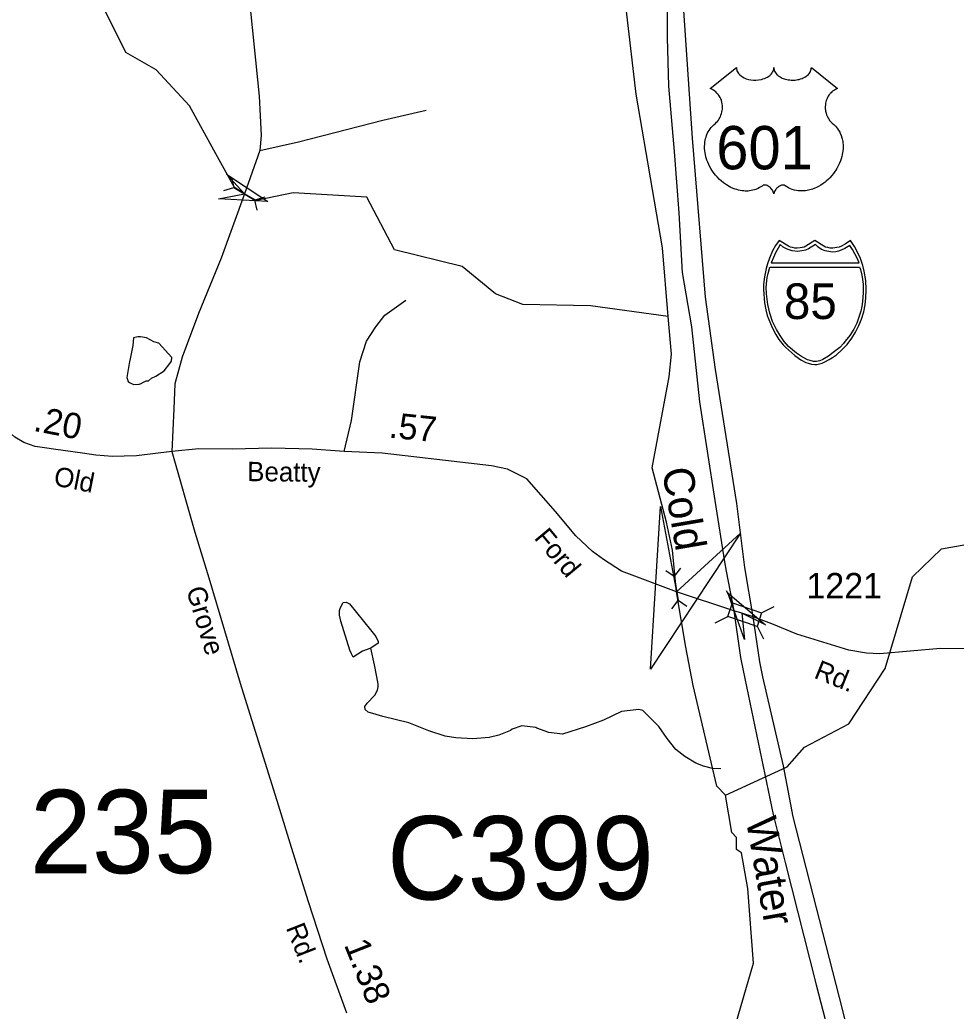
# Model space of a CAD drawing. Extents: x 1473865 to 1648260, y 639067 to 773536.
# Drawn here: x 1528561 to 1533158, y 648223 to 653093 of the extents above; entities that cross this region are included whole.
import ezdxf

# ---------------------------------------------------------------- set-up
doc = ezdxf.new("R2010")
doc.units = 0
for name, color, linetype in [('Exist Hydrographic Creek Single Shore', 7, 'Continuous'), ('Exist Hydrographic Creek Single Shore Label', 7, 'Continuous'), ('Exist Hydrographic Misc Water Feature', 7, 'Continuous'), ('Exist Road Non-System Type 51', 7, 'Continuous'), ('Exist Road Primary Interstate Divided Center Attributed', 7, 'Continuous'), ('Exist Road Primary Interstate Shield CELL', 7, 'Continuous'), ('Exist Road Primary Interstate Shield Number Label', 7, 'Continuous'), ('Exist Road Primary US Shield CELL', 7, 'Continuous'), ('Exist Road Primary US Shield Number Label', 7, 'Continuous'), ('Exist Road Secondary Mileage Hundredths English Label', 7, 'Continuous'), ('Exist Road Secondary Structure Culvert Attributed CELL', 7, 'Continuous'), ('Exist Road Secondary Structure Culvert CELL', 7, 'Continuous'), ('Exist Road Secondary Structure Culvert Number Label', 7, 'Continuous'), ('Exist Road Secondary Structure Pipe Attributed CELL', 7, 'Continuous'), ('Exist Road Secondary Structure Pipe CELL', 7, 'Continuous'), ('Exist Road Secondary Structure Standard Bridge Attributed CELL', 7, 'Continuous'), ('Exist Road Secondary Structure Standard Bridge CELL', 7, 'Continuous'), ('Exist Road Secondary Structure Standard Bridge Number Label', 7, 'Continuous'), ('Exist Road Secondary Type 51 Attributed', 7, 'Continuous'), ('Exist Road Secondary Type 51 Label', 7, 'Continuous'), ('Exist Road Secondary Type 51 Number Label', 7, 'Continuous')]:
    doc.layers.add(name, color=color, linetype=linetype)

msp = doc.modelspace()

# ---------------------------------------------------------------- linework, layer by layer
at = {"layer": 'Exist Hydrographic Creek Single Shore'}
for points in [[(1531743.4, 651635.5), (1531716.7, 651972.9), (1531586.7, 652727.2), (1531491.5, 653542.7), (1531494.8, 653849.1), (1531777, 655220.4)], [(1531743.4, 651635.5), (1531363, 651687.8), (1531030, 651694.5), (1530896.9, 651746.4), (1530731.9, 651881.1), (1530400, 651963.3), (1530264.2, 652221.8), (1529903.7, 652243.6), (1529720.7, 652205.4), (1529663.4, 652238.2), (1529614.2, 652268.2), (1529524, 652433.8), (1529394, 652669.6), (1529231, 652846.8), (1529081.9, 652931.9), (1528976.9, 653144.1)], [(1532024.9, 649284.8), (1531983.9, 649328.3), (1531866.9, 649823), (1531830.4, 650011.5), (1531784.5, 650282.9), (1531765.7, 650487.6), (1531736.5, 650625.4), (1531665, 650892.6), (1531749, 651338.6), (1531760.2, 651450.6), (1531743.4, 651635.5)], [(1532024.9, 649284.8), (1532328, 649423.1), (1532413, 649519.9), (1532630.9, 649633.7), (1532809.9, 649905.8), (1532943, 650356.6), (1533087, 650494.8), (1533399.5, 650549.5)], [(1531929.1, 647655.4), (1532162.9, 648458.1), (1532134.9, 648826.3), (1532104, 649000.9), (1532080, 649017.8), (1532080, 649076.9), (1532056, 649100.4), (1532024.9, 649284.8)]]:
    msp.add_lwpolyline(points, dxfattribs=at)
at = {"layer": 'Exist Hydrographic Misc Water Feature'}
for points in [[(1529103.9, 651435.4), (1529097.5, 651405.1), (1529086.3, 651335), (1529092.9, 651316.4), (1529099.3, 651311.4), (1529113.1, 651305.4), (1529120.3, 651301.3), (1529144.4, 651302.4), (1529147.8, 651303.7), (1529159.8, 651307.6), (1529161.4, 651309.3), (1529181.5, 651319.5), (1529192, 651319.9), (1529208, 651331.8), (1529228.7, 651343), (1529268.7, 651369), (1529297.3, 651404.5), (1529305.6, 651415.8), (1529307.8, 651433.8), (1529243.3, 651504.2), (1529218, 651510.9), (1529183.4, 651530.8), (1529154.1, 651536.2), (1529140.8, 651536.2), (1529119.5, 651530.8), (1529115.5, 651493.5), (1529103.9, 651435.4)], [(1530283.8, 650005.9), (1530243.5, 649991.2), (1530197, 649961.7), (1530189.3, 649977.5), (1530181.6, 649995.7), (1530137.7, 650138.5), (1530130.3, 650169), (1530130.5, 650190.4), (1530134.8, 650206.7), (1530149.2, 650230.2), (1530163.2, 650232.4), (1530179, 650223.9), (1530283.1, 650096.2), (1530308.7, 650063.7), (1530320.3, 650039.7), (1530320.2, 650031.5), (1530283.8, 650005.9)], [(1532003.1, 649413.2), (1531961, 649415.7), (1531917.2, 649426.5), (1531879.5, 649441.2), (1531826, 649473.5), (1531782.4, 649508.8), (1531739.4, 649563), (1531698.4, 649622.1), (1531619.5, 649699.2), (1531599.5, 649705.3), (1531515.4, 649694.7), (1531426.7, 649652.2), (1531338.1, 649619.5), (1531225.5, 649583.2), (1531157.5, 649592), (1531099.9, 649612.8), (1531093.9, 649617), (1531026.1, 649624.2), (1530977.8, 649608.7), (1530969.6, 649601.5), (1530913.1, 649578), (1530865.1, 649566.7), (1530785, 649560.1), (1530701, 649565.1), (1530649, 649574.3), (1530569.3, 649599.7), (1530470, 649639.4), (1530342.5, 649670.8), (1530310.7, 649679.6), (1530270.9, 649691.9), (1530256.9, 649704.5), (1530255.2, 649720.1), (1530265.5, 649736.3), (1530304.1, 649775.8), (1530316.5, 649799.3), (1530320.7, 649815.6), (1530321, 649831.2), (1530302.5, 649923.5), (1530283.8, 650005.9)]]:
    msp.add_lwpolyline(points, dxfattribs=at)
at = {"layer": 'Exist Road Non-System Type 51'}
for points in [[(1529738.8, 652450.9), (1529929.5, 652493.3), (1530343.5, 652599.2), (1530556.4, 652649.1)], [(1530153.9, 650971.8), (1530188.6, 651124.1), (1530230.9, 651413.4), (1530262.8, 651514.9), (1530308.2, 651584), (1530353.1, 651641.1), (1530456.5, 651715.1)]]:
    msp.add_lwpolyline(points, dxfattribs=at)
at = {"layer": 'Exist Road Primary Interstate Divided Center Attributed'}
for points in [[(1531965, 655725.8), (1531942.3, 655579.3), (1531924.7, 655451.3), (1531870.5, 654973.6), (1531797.6, 654372.1), (1531751.1, 653637.9), (1531739.1, 653332.2), (1531739, 653006.2), (1531746.1, 652766.6), (1531774.3, 652445.6), (1531796.4, 652145.1), (1531812.9, 651850.8), (1531858.9, 651584.6), (1531897.7, 651216.8), (1531973.7, 650731.6), (1532020.5, 650429.9), (1532028.2, 650384.8), (1532067.3, 650189.8)], [(1532161, 650159.7), (1532120.3, 650402), (1532081.6, 650716.1), (1531976, 651374.5), (1531928.1, 651730.8), (1531864.2, 652510.9), (1531817.6, 653186.6), (1531829.3, 653394.4), (1531874.1, 654217.5), (1531914.2, 654584.2), (1531972.4, 655074.6), (1532020.1, 655428.3), (1532042.3, 655577.3), (1532067.4, 655722.8)], [(1532067.3, 650189.8), (1532099.1, 649959.9), (1532111.6, 649897), (1532259.9, 649188.3), (1532318.9, 648953.8), (1532471.4, 648352.8), (1532570.8, 647967.9), (1532653.9, 647677.9), (1532722.1, 647429.7), (1532805, 647156.8), (1532938.2, 646804.3), (1533038.9, 646486.3), (1533121.3, 646291.5), (1533241.4, 645985.6), (1533539.8, 645344.6), (1533565.9, 645296.1), (1533841.5, 644771), (1533965.2, 644570.1), (1534102.5, 644341.3), (1534190.9, 644192.8), (1534242.1, 644107.9), (1534333.9, 643947.3)], [(1534448.8, 643936.4), (1534362.3, 644090.3), (1534300.4, 644187.5), (1534095.9, 644524.2), (1533991.7, 644709.8), (1533727.1, 645173.1), (1533476.4, 645676.2), (1533317.4, 646052.8), (1533114.9, 646555.3), (1533102.8, 646630.2), (1532913.8, 647168.1), (1532841.1, 647408.6), (1532674.2, 647927.5), (1532602.5, 648225.7), (1532357.1, 649178), (1532309.8, 649428.6), (1532208.2, 649864.6), (1532194.5, 649938.7), (1532161, 650159.7)]]:
    msp.add_lwpolyline(points, dxfattribs=at)
at = {"layer": 'Exist Road Primary Interstate Shield CELL'}
for points in [[(1532464.9, 651399.1), (1532474.4, 651400.1), (1532487.1, 651402.5), (1532499.5, 651406.6), (1532513.6, 651412.8), (1532534.5, 651424.4), (1532551.2, 651434.2), (1532570.6, 651447.2), (1532596.7, 651470.9), (1532622.7, 651498.3), (1532645.7, 651529.4), (1532664, 651558.4), (1532680, 651591.5), (1532693.5, 651622.4), (1532704.1, 651657.8), (1532711.2, 651692), (1532714.8, 651727.7), (1532717.1, 651767.3), (1532714.5, 651811.8), (1532706.7, 651857.4), (1532699.4, 651885.7), (1532688.4, 651919.7), (1532679.4, 651941.3), (1532658.6, 651979.8), (1532639.8, 652009.4), (1532612.6, 651990.2), (1532594.8, 651980.8), (1532584, 651975.9), (1532572.8, 651973.7), (1532552.3, 651971.2), (1532539.5, 651971.8), (1532527.5, 651974.5), (1532517.4, 651976.7), (1532509.1, 651980.8), (1532464.9, 652009.4), (1532420.6, 651980.8), (1532411.3, 651976.5), (1532401.8, 651974.5), (1532392.7, 651972), (1532377.6, 651971.2), (1532366, 651971.6), (1532354.1, 651973.7), (1532344.7, 651975.7), (1532334.2, 651980.8), (1532289.1, 652009.4), (1532271.4, 651983.7), (1532256.9, 651958.2), (1532241.6, 651922.3), (1532232, 651894.5), (1532225.2, 651871.6), (1532216.9, 651829.7), (1532212.5, 651793.1), (1532211.8, 651767.3), (1532216.5, 651702.8), (1532223.6, 651668.4), (1532230.8, 651640.6), (1532254.7, 651580.6), (1532272.6, 651547), (1532288, 651522.8), (1532309.6, 651495.6), (1532321.3, 651482.7), (1532366.1, 651443.5), (1532396, 651423.1), (1532419.9, 651410.2), (1532431.2, 651405.9), (1532448.7, 651401)], [(1532294.5, 651988.6), (1532283.5, 651971.7), (1532270.8, 651948.9), (1532260.7, 651925.2), (1532250.3, 651899), (1532681.9, 651898.9), (1532671.8, 651921.3), (1532661.1, 651943.8), (1532649.8, 651964.4), (1532636.1, 651984.3), (1532611.9, 651969), (1532594.3, 651960.7), (1532580.1, 651955.8), (1532568.1, 651953.1), (1532549.5, 651951.7), (1532541.2, 651952.2), (1532515.3, 651958), (1532497.7, 651965.2), (1532481, 651976.3), (1532467.5, 651989.1), (1532433.3, 651968.4), (1532418.1, 651961.7), (1532400.7, 651957.2), (1532381.6, 651954.9), (1532352.2, 651958), (1532329.1, 651966), (1532309.2, 651976.3)], [(1532684.4, 651877.6), (1532689, 651865.4), (1532695.4, 651838.3), (1532698.7, 651817.5), (1532702.2, 651793.5), (1532701, 651752.4), (1532699, 651709.8), (1532695.1, 651684.6), (1532689.8, 651661.7), (1532682.7, 651636.2), (1532671.2, 651602.4), (1532655.2, 651573.7), (1532635.4, 651541.9), (1532613.9, 651514), (1532604.6, 651502.5), (1532586.8, 651483.8), (1532554.6, 651457.9), (1532531.1, 651440.3), (1532502.9, 651423.7), (1532488.6, 651417.3), (1532472, 651413.8), (1532458.3, 651414.8), (1532441.6, 651419.2), (1532428.2, 651422.9), (1532398.8, 651438.8), (1532374.9, 651454.7), (1532335.1, 651487.4), (1532313.7, 651512.5), (1532293.6, 651541.9), (1532275.8, 651572), (1532256.7, 651611.6), (1532243.2, 651651.5), (1532233.4, 651694.6), (1532226.8, 651747.3), (1532226.1, 651779.3), (1532228.1, 651810.2), (1532231, 651826.3), (1532234.9, 651846.4), (1532242.8, 651877.4)]]:
    msp.add_lwpolyline(points, close=True, dxfattribs=at)
at = {"layer": 'Exist Road Primary US Shield CELL'}
msp.add_lwpolyline([(1532079.1, 652857.7), (1532079.4, 652852.4), (1532080.7, 652846.1), (1532081.7, 652842.8), (1532084.7, 652836.6), (1532089.5, 652829.2), (1532096.3, 652822), (1532104, 652815.7), (1532109.2, 652812.4), (1532117.9, 652807.7), (1532127.9, 652803.5), (1532139, 652800.3), (1532150.3, 652798), (1532162.7, 652796.6), (1532174.9, 652796.4), (1532188.1, 652797.4), (1532202.7, 652800.2), (1532209.5, 652802), (1532217, 652804.5), (1532224, 652807.4), (1532231.6, 652811.5), (1532237.8, 652815.5), (1532242.6, 652819), (1532249.4, 652825.5), (1532254.9, 652832.3), (1532257.1, 652836.1), (1532259.1, 652839.7), (1532261.8, 652847.5), (1532262.6, 652850.9), (1532263.1, 652858), (1532263.6, 652852), (1532264.2, 652848.3), (1532265.2, 652844.7), (1532266.7, 652840.8), (1532269.4, 652835.3), (1532272.5, 652830.8), (1532278.2, 652824), (1532281.8, 652820.6), (1532285, 652818), (1532293.8, 652812), (1532304, 652806.8), (1532309, 652804.6), (1532314.1, 652802.8), (1532320.7, 652800.8), (1532327.4, 652799.2), (1532334.1, 652798.1), (1532341, 652797.1), (1532347.9, 652796.6), (1532353.6, 652796.4), (1532360.6, 652796.5), (1532367.1, 652796.9), (1532373.7, 652797.6), (1532381, 652798.8), (1532386.8, 652800.1), (1532394.6, 652802.2), (1532401.6, 652804.7), (1532407.7, 652807.3), (1532415.7, 652811.5), (1532422.1, 652815.6), (1532426.9, 652819.4), (1532432.5, 652824.5), (1532437.8, 652830.7), (1532440.9, 652835.2), (1532443.1, 652839.8), (1532445.2, 652844.7), (1532446.4, 652849.8), (1532447, 652854.3), (1532447.1, 652858.1), (1532575.7, 652755.7), (1532572.7, 652754.5), (1532565.7, 652751.1), (1532560.2, 652747.9), (1532551.3, 652741.6), (1532547.5, 652738.2), (1532543.7, 652734.6), (1532540.2, 652730.8), (1532537.2, 652727.3), (1532533.4, 652722.1), (1532530.1, 652716.9), (1532526.8, 652711.2), (1532524.4, 652706.3), (1532520.5, 652696), (1532518.6, 652689.4), (1532517.4, 652683.9), (1532515.9, 652672.4), (1532515.5, 652666.9), (1532515.5, 652661.5), (1532515.8, 652655.8), (1532516.3, 652650.4), (1532517.3, 652644.7), (1532518.2, 652639.6), (1532519.8, 652633.5), (1532522.1, 652626.3), (1532524.9, 652619.4), (1532530.8, 652608.3), (1532538.3, 652596.9), (1532543.7, 652590.5), (1532549, 652585), (1532557, 652578.3), (1532561.3, 652574.5), (1532566.2, 652569.6), (1532574.3, 652560.2), (1532577.5, 652555.8), (1532580.8, 652550.9), (1532583.9, 652545.8), (1532586.9, 652540.3), (1532589.3, 652535.5), (1532593.9, 652524.5), (1532597.2, 652513.8), (1532598.7, 652508.2), (1532601.1, 652495.6), (1532602, 652489.3), (1532603, 652477), (1532603, 652462.1), (1532601.9, 652448), (1532599.2, 652431.5), (1532597, 652421.6), (1532593.6, 652410.2), (1532590.4, 652400.2), (1532584.5, 652385.5), (1532579.3, 652374.9), (1532572.5, 652362.4), (1532567.9, 652354.9), (1532562.5, 652346.9), (1532555.7, 652337.6), (1532547.8, 652327.7), (1532538.3, 652317.3), (1532530.7, 652309.6), (1532520.6, 652300.7), (1532514.6, 652295.7), (1532505.9, 652289.1), (1532494.1, 652281.2), (1532482.4, 652274.5), (1532472.4, 652269.4), (1532463.6, 652265.6), (1532452.2, 652261.2), (1532433.2, 652256), (1532426.3, 652254.5), (1532418.1, 652253.3), (1532410.5, 652252.6), (1532403, 652252.1), (1532393, 652252.1), (1532383, 652252.9), (1532373.6, 652254.2), (1532363.8, 652256.3), (1532353.6, 652259.3), (1532344.3, 652263), (1532334.8, 652267.6), (1532318.9, 652277.6), (1532314.3, 652280.1), (1532311.8, 652280.8), (1532305.6, 652281.1), (1532299.8, 652279.8), (1532293.9, 652277.5), (1532290.3, 652275.6), (1532285.6, 652272.5), (1532281.9, 652269.6), (1532277.5, 652265.4), (1532274.5, 652261.9), (1532272.2, 652259.2), (1532267.7, 652252.1), (1532266.1, 652248.8), (1532264.4, 652244.4), (1532263, 652238.1), (1532260.9, 652246.1), (1532258.6, 652251.4), (1532255.9, 652256), (1532253, 652260), (1532248.5, 652265.2), (1532244.5, 652269.1), (1532239.6, 652273), (1532234.5, 652276.1), (1532230.3, 652278.3), (1532226.5, 652279.7), (1532221.9, 652280.8), (1532218.1, 652281.1), (1532215, 652281.1), (1532210.7, 652280.1), (1532204.9, 652275.9), (1532199.4, 652272.1), (1532193.4, 652268.4), (1532186.3, 652264.6), (1532181, 652262.1), (1532174.8, 652259.7), (1532167.5, 652257.3), (1532159.6, 652255.2), (1532151.5, 652253.6), (1532144.3, 652252.5), (1532136.7, 652251.8), (1532129.7, 652251.6), (1532122.5, 652251.7), (1532115.8, 652252.2), (1532108, 652252.9), (1532098.2, 652254.3), (1532090.2, 652256.1), (1532081.7, 652258.4), (1532072.9, 652261.2), (1532063.6, 652264.7), (1532051.9, 652269.8), (1532043.8, 652274), (1532030.9, 652281.4), (1532015.9, 652291.8), (1532004.6, 652301), (1531996.2, 652308.5), (1531984, 652321), (1531976.8, 652329.1), (1531965.6, 652343.7), (1531958.3, 652354.2), (1531953.7, 652362), (1531946.8, 652374.5), (1531943.1, 652382.3), (1531938.2, 652393.7), (1531934.4, 652404.1), (1531931.2, 652414), (1531929.5, 652420.3), (1531927, 652431.3), (1531925.6, 652439.1), (1531924.1, 652449.8), (1531923.3, 652461.2), (1531923.2, 652471.6), (1531923.4, 652480.2), (1531924.4, 652490.3), (1531926.1, 652501), (1531928.2, 652510.2), (1531930, 652516.8), (1531932.8, 652524.9), (1531936.4, 652533.8), (1531940.6, 652542.3), (1531944.7, 652549.4), (1531949.8, 652557), (1531954.8, 652563.4), (1531961.4, 652570.6), (1531968.2, 652577.1), (1531974.5, 652582.2), (1531981.9, 652589.5), (1531985.8, 652593.9), (1531990.5, 652600.1), (1531994.2, 652605.8), (1531997.2, 652610.8), (1532001.1, 652618.4), (1532003.4, 652624), (1532006.4, 652632.7), (1532007.9, 652638.7), (1532009.4, 652646.6), (1532010.4, 652653.9), (1532010.7, 652663.1), (1532010.5, 652670.7), (1532009.5, 652679.6), (1532007.9, 652688.1), (1532005.8, 652695.6), (1532002.7, 652704.1), (1531999.7, 652710.3), (1531994.8, 652718.7), (1531989.3, 652726.6), (1531983.7, 652733), (1531978, 652738.7), (1531972.5, 652742.9), (1531967.3, 652746.6), (1531960.8, 652750.6), (1531954.5, 652753.7), (1531950.5, 652755.3)], close=True, dxfattribs=at)
at = {"layer": 'Exist Road Secondary Structure Culvert Attributed CELL'}
msp.add_lwpolyline([(1532099, 650570.8), (1531657.7, 649903.6), (1531706.3, 650702.1), (1531784.5, 650282.9)], close=True, dxfattribs=at)
at = {"layer": 'Exist Road Secondary Structure Culvert CELL'}
for p, q in [((1531805.3, 650399.6), (1531774.3, 650359.4)), ((1531732.4, 650388.1), (1531774.3, 650359.4)), ((1531774.3, 650359.4), (1531793.1, 650239.9)), ((1531762.2, 650199.7), (1531793.1, 650239.9)), ((1531835, 650211.2), (1531793.1, 650239.9))]:
    msp.add_line(p, q, dxfattribs=at)
at = {"layer": 'Exist Road Secondary Structure Pipe Attributed CELL'}
msp.add_lwpolyline([(1529575.3, 652333.7), (1529779.2, 652199.9), (1529535.7, 652213.9), (1529663.4, 652238.2)], close=True, dxfattribs=at)
at = {"layer": 'Exist Road Secondary Structure Pipe CELL'}
for p, q in [((1529600.1, 652318.4), (1529611.3, 652268.9)), ((1529562.5, 652255), (1529611.3, 652268.9)), ((1529611.3, 652268.9), (1529715.4, 652207.4)), ((1529764.2, 652221.3), (1529715.4, 652207.4)), ((1529726.7, 652157.9), (1529715.4, 652207.4))]:
    msp.add_line(p, q, dxfattribs=at)
at = {"layer": 'Exist Road Secondary Structure Standard Bridge Attributed CELL'}
msp.add_lwpolyline([(1532119, 650048.1), (1532036.8, 650277.6), (1532222.8, 650120), (1532106.2, 650177.4)], close=True, dxfattribs=at)
at = {"layer": 'Exist Road Secondary Structure Standard Bridge CELL'}
for p, q in [((1532028.6, 650289.8), (1532059.4, 650228.1)), ((1532202.7, 650180), (1532264.4, 650210.8)), ((1531975.4, 650130.3), (1532037.1, 650161.2)), ((1532180.8, 650114.5), (1532211.7, 650052.8))]:
    msp.add_line(p, q, dxfattribs=at)
msp.add_lwpolyline([(1532059.4, 650228.1), (1532202.8, 650180.3), (1532180.4, 650113.3), (1532037.1, 650161.2)], close=True, dxfattribs=at)
at = {"layer": 'Exist Road Secondary Type 51 Attributed'}
for points in [[(1529624.2, 656070.8), (1529664.6, 655160.1), (1529697.5, 654574), (1529671.5, 654316.8), (1529656.6, 654099.1), (1529646.7, 653878.9), (1529650, 653570.9), (1529736, 652716.9), (1529746.3, 652524.8), (1529738.8, 652450.9), (1529663.4, 652238.2), (1529548.8, 651922.7), (1529437.5, 651650.8), (1529357.5, 651436.3), (1529321.1, 651305.1), (1529316.4, 651182.6), (1529306.7, 650973)], [(1529306.7, 650973), (1529133.7, 650951.5), (1529073.5, 650949.4), (1529015.4, 650948.3), (1528934.8, 650953.7), (1528869.3, 650963.3), (1528737.1, 650981.6), (1528681.2, 650990.2), (1528636.1, 650996.7), (1528581.2, 651016), (1528536.9, 651043), (1528442.6, 651124.5), (1528342.7, 651223.4)], [(1532067.3, 650189.8), (1531784.5, 650282.9), (1531514.9, 650384.7), (1531426.4, 650441.5), (1531371.8, 650481.2), (1531291.2, 650558.3), (1531191.6, 650678.1), (1531049.8, 650837.7), (1530954.7, 650885.6), (1530876, 650902.6), (1530339.2, 650963.5), (1530153.9, 650971.8), (1529996.7, 650983.4), (1529798.2, 650988.4), (1529602.7, 650983.7), (1529439.9, 650984.8), (1529306.7, 650973)], [(1529306.7, 650973), (1529419.5, 650575.4), (1529488.3, 650351.8), (1529642, 649833.8), (1529829, 649237.3), (1529893.5, 649027.8), (1529977.3, 648761.2), (1530068.7, 648479.6), (1530164.3, 648215.3)], [(1532161, 650159.7), (1532106.2, 650177.4), (1532067.3, 650189.8)], [(1533963, 648862.3), (1533905.9, 648907.5), (1533858.9, 648958.3), (1533820.4, 649037.1), (1533788.2, 649135.6), (1533619.5, 649736.7), (1533597.4, 649833.2), (1533558.9, 649905.8), (1533509.3, 649938.8), (1533400.4, 649984.8), (1533302.7, 650002.6), (1533082, 650004.7), (1532782.9, 649977.6), (1532717.5, 649981.1), (1532630.9, 649997.1), (1532376.5, 650074.9), (1532252.8, 650126.1), (1532161, 650159.7)]]:
    msp.add_lwpolyline(points, dxfattribs=at)

# ---------------------------------------------------------------- texts
at = {"layer": 'Exist Hydrographic Creek Single Shore Label'}
for s, rotation, p in [('Cold', 279.7793, (1531713.4, 650882.7)), ('Water', 280.056, (1532125.1, 649163.4))]:
    msp.add_text(s, height=150, rotation=rotation, dxfattribs=at).set_placement(p)
at = {"layer": 'Exist Road Primary Interstate Shield Number Label'}
msp.add_text('85', height=175, dxfattribs=at).set_placement((1532312, 651622.9))
at = {"layer": 'Exist Road Primary US Shield Number Label'}
msp.add_text('601', height=212.5, dxfattribs=at).set_placement((1531980.3, 652358.4))
at = {"layer": 'Exist Road Secondary Mileage Hundredths English Label'}
for s, rotation, p in [('.20', 348.9186, (1528623.3, 651074.5)), ('.57', 354.1858, (1530369.6, 651041.1)), ('1.38', 291.5376, (1530151.4, 648549.7))]:
    msp.add_text(s, height=125, rotation=rotation, dxfattribs=at).set_placement(p)
at = {"layer": 'Exist Road Secondary Structure Culvert Number Label'}
msp.add_text('C399', height=410.1, dxfattribs=at).set_placement((1530363.2, 648771.3))
at = {"layer": 'Exist Road Secondary Structure Standard Bridge Number Label'}
msp.add_text('235', height=410.1, dxfattribs=at).set_placement((1528609.8, 648900.4))
at = {"layer": 'Exist Road Secondary Type 51 Label'}
for s, rotation, p in [('Old', 348.9186, (1528722.4, 650806.8)), ('Beatty', 359.4299, (1529676.9, 650826.7)), ('Ford', 309.7318, (1531082.1, 650546.2)), ('Grove', 286.7567, (1529376.7, 650294.1)), ('Rd.', 338.0681, (1532455.1, 649862)), ('Rd.', 291.5376, (1529866.2, 648633))]:
    msp.add_text(s, height=95, rotation=rotation, dxfattribs=at).set_placement(p)
at = {"layer": 'Exist Road Secondary Type 51 Number Label'}
msp.add_text('1221', height=125, dxfattribs=at).set_placement((1532422.7, 650250.5))

doc.saveas('drawing.dxf')
